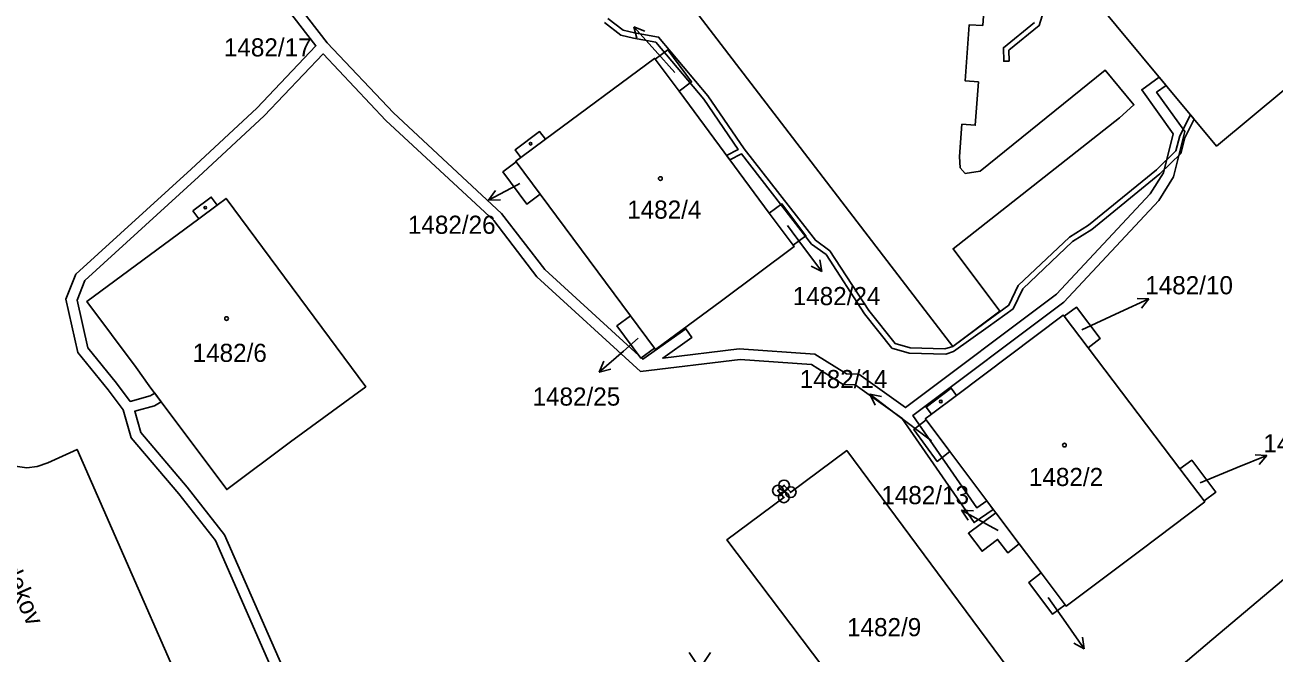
# Model space of a CAD drawing. Extents: x -644096 to -634268, y -1141430 to -1133463.
# Drawn here: x -638798.1 to -638680.9, y -1138594 to -1138535.2 of the extents above; entities that cross this region are included whole.
import ezdxf

# ---------------------------------------------------------------- set-up
doc = ezdxf.new("R2010")
doc.units = 0
for name, color, linetype in [('_CIVIL_CONSTRUCTION', 7, 'Continuous'), ('B_Hranice _3D', 7, 'Continuous'), ('M_Svah_Nasyp', 7, 'Continuous'), ('M_Svah_Zarez', 7, 'Continuous'), ('svrsek_osa_sjezdy', 7, 'Continuous'), ('svrsek_osa_terminal_VRT', 7, 'Continuous'), ('svrsek_osa_VRT', 7, 'Continuous'), ('svrsek_popisy_VRT', 7, 'Continuous'), ('terminal_VRT', 7, 'Continuous')]:
    doc.layers.add(name, color=color, linetype=linetype)

msp = doc.modelspace()

# ---------------------------------------------------------------- linework, layer by layer
at = {"layer": '_CIVIL_CONSTRUCTION'}
for centre, radius in [((-638726.94, -1138578.33), 0.5), ((-638727.51, -1138578.82), 0.5), ((-638727.51, -1138578.82), 0.0303), ((-638726.96, -1138579.45), 0.5), ((-638726.94, -1138578.33), 0.0303), ((-638726.32, -1138578.97), 0.5), ((-638726.32, -1138578.97), 0.0303), ((-638726.96, -1138579.45), 0.0303)]:
    msp.add_circle(centre, radius, dxfattribs=at)
at = {"layer": 'B_Hranice _3D'}
for points in [[(-638779.14, -1138526.29), (-638770.8, -1138537.11), (-638776.34, -1138542.96), (-638782.5, -1138548.67), (-638793.31, -1138558.52), (-638794.23, -1138560.88), (-638793.1, -1138565.88), (-638790.28, -1138569.36), (-638788.86, -1138571.25), (-638788.11, -1138573.86), (-638783.64, -1138579.13), (-638780.23, -1138583.49), (-638774.25, -1138597.11)], [(-638781.82, -1138549.4), (-638775.64, -1138543.67), (-638770.14, -1138537.87), (-638764.24, -1138544.12), (-638754.15, -1138553.49), (-638750.12, -1138558.76), (-638740.38, -1138567.65), (-638731.07, -1138566.52), (-638724.37, -1138567), (-638721.4, -1138568.86), (-638720.27, -1138568.9), (-638715.91, -1138572.02), (-638709.13, -1138581.82), (-638707.34, -1138580.58), (-638707.94, -1138579.78), (-638708.88, -1138580.43), (-638714.87, -1138571.77), (-638700.74, -1138561.15), (-638691.83, -1138551.61), (-638690.45, -1138549.4), (-638689.39, -1138545.15), (-638692.03, -1138541.46), (-638691.14, -1138540.82), (-638691.78, -1138540.05), (-638693.42, -1138541.23), (-638690.47, -1138545.36), (-638691.38, -1138549.01), (-638692.63, -1138551), (-638701.41, -1138560.41), (-638715.56, -1138571.04), (-638719.93, -1138567.91), (-638721.1, -1138567.87), (-638724.05, -1138566.02), (-638731.14, -1138565.52), (-638738.31, -1138566.39), (-638735.57, -1138564.45), (-638736.14, -1138563.64), (-638740.19, -1138566.5), (-638749.37, -1138558.09), (-638753.41, -1138552.82), (-638763.53, -1138543.41), (-638769.75, -1138536.83), (-638778.33, -1138525.7)], [(-638743.77, -1138534.94), (-638742.25, -1138536.11), (-638741.04, -1138536.39), (-638738.96, -1138536.76), (-638734.47, -1138542.11), (-638731.24, -1138546.82), (-638732.33, -1138547.39), (-638732.03, -1138547.8), (-638730.94, -1138547.23), (-638724.36, -1138555.71), (-638723, -1138556.69), (-638719.41, -1138562.24), (-638716.84, -1138565.47), (-638715.22, -1138565.93), (-638711.79, -1138566.03), (-638711.07, -1138565.78), (-638707.81, -1138563.46), (-638705.48, -1138561.76), (-638704.58, -1138559.89), (-638699.9, -1138555.46), (-638698.11, -1138554.33), (-638691.72, -1138549.13), (-638689.78, -1138547.22), (-638689.38, -1138545.73), (-638688.51, -1138544), (-638688.85, -1138543.58), (-638689.86, -1138545.55), (-638690.22, -1138546.96), (-638692.06, -1138548.75), (-638698.41, -1138553.93), (-638700.2, -1138555.06), (-638705, -1138559.59), (-638705.88, -1138561.44), (-638708.11, -1138563.06), (-638711.14, -1138565.31), (-638711.87, -1138565.53), (-638715.14, -1138565.43), (-638716.54, -1138565.03), (-638719.01, -1138561.94), (-638722.64, -1138556.35), (-638724, -1138555.35), (-638730.67, -1138546.76), (-638734.07, -1138541.81), (-638738.7, -1138536.3), (-638740.94, -1138535.89), (-638742.03, -1138535.65), (-638743.45, -1138534.56)], [(-638703.48, -1138534.94), (-638706.39, -1138537.29), (-638706.36, -1138538.56), (-638705.86, -1138538.54), (-638705.89, -1138537.53), (-638703.04, -1138535.22), (-638702.77, -1138534.29)], [(-638792.46, -1138559.11), (-638781.82, -1138549.4)], [(-638773.33, -1138596.7), (-638779.37, -1138582.97), (-638782.87, -1138578.49), (-638787.21, -1138573.38), (-638787.78, -1138571.38), (-638785.94, -1138570.87), (-638785.3, -1138570.49), (-638785.9, -1138569.68), (-638786.34, -1138569.94), (-638788.21, -1138570.45), (-638789.49, -1138568.74), (-638792.18, -1138565.43), (-638793.19, -1138560.96), (-638792.46, -1138559.11)]]:
    msp.add_lwpolyline(points, dxfattribs=at)
at = {"layer": 'M_Svah_Nasyp'}
for p, q in [((-638751.6, -1138547.58), (-638749.31, -1138545.88)), ((-638781.79, -1138553.33), (-638780.06, -1138552.05)), ((-638710.77, -1138569.89), (-638713.13, -1138571.66))]:
    msp.add_line(p, q, dxfattribs=at)
at = {"layer": 'M_Svah_Zarez'}
for centre, radius in [((-638750.69, -1138546.29), 0.123), ((-638738.53, -1138549.56), 0.175), ((-638781.17, -1138552.29), 0.123), ((-638779.18, -1138562.69), 0.175), ((-638712.26, -1138570.46), 0.123), ((-638700.67, -1138574.55), 0.175)]:
    msp.add_circle(centre, radius, dxfattribs=at)
at = {"layer": 'svrsek_osa_sjezdy'}
msp.add_lwpolyline([(-638735.83, -1138594.01), (-638734.83, -1138595.51), (-638733.83, -1138594.01)], dxfattribs=at)
at = {"layer": 'svrsek_osa_terminal_VRT'}
msp.add_arc((-642050.26, -1145189.6), 8802.25, 41.413152, 75.317049, dxfattribs=at)
at = {"layer": 'svrsek_popisy_VRT'}
for p, q in [((-638739.02, -1138537.56), (-638741.03, -1138535.33)), ((-638741.03, -1138535.33), (-638739.99, -1138535.74)), ((-638741.03, -1138535.33), (-638740.73, -1138536.41)), ((-638737.19, -1138539.61), (-638739.02, -1138537.56)), ((-638751.7, -1138550.03), (-638751.98, -1138550.18)), ((-638751.98, -1138550.18), (-638754.63, -1138551.59)), ((-638754.63, -1138551.59), (-638753.98, -1138550.68)), ((-638754.63, -1138551.59), (-638753.51, -1138551.56)), ((-638726.62, -1138553.96), (-638725.2, -1138555.88)), ((-638725.2, -1138555.88), (-638723.39, -1138558.28)), ((-638723.39, -1138558.28), (-638724.4, -1138557.78)), ((-638723.39, -1138558.28), (-638723.6, -1138557.18)), ((-638695.47, -1138562.1), (-638692.75, -1138560.83)), ((-638692.75, -1138560.83), (-638693.87, -1138560.8)), ((-638692.75, -1138560.83), (-638693.45, -1138561.71)), ((-638699.03, -1138563.73), (-638695.47, -1138562.1)), ((-638740.62, -1138564.54), (-638742, -1138565.74)), ((-638742, -1138565.74), (-638744.27, -1138567.71)), ((-638744.27, -1138567.71), (-638743.84, -1138566.67)), ((-638744.27, -1138567.71), (-638743.18, -1138567.43)), ((-638716.52, -1138571.6), (-638718.92, -1138569.79)), ((-638718.92, -1138569.79), (-638717.82, -1138570)), ((-638718.92, -1138569.79), (-638718.42, -1138570.8)), ((-638713.14, -1138574.15), (-638716.52, -1138571.6)), ((-638684.48, -1138576.66), (-638681.7, -1138575.54)), ((-638681.7, -1138575.54), (-638682.81, -1138575.45)), ((-638681.7, -1138575.54), (-638682.44, -1138576.38)), ((-638687.96, -1138578.1), (-638684.48, -1138576.66)), ((-638707.69, -1138582.11), (-638710.32, -1138580.66)), ((-638710.32, -1138580.66), (-638709.2, -1138580.7)), ((-638710.32, -1138580.66), (-638709.68, -1138581.58)), ((-638706.87, -1138582.56), (-638707.69, -1138582.11)), ((-638702.21, -1138588.84), (-638700.53, -1138591.2)), ((-638700.53, -1138591.2), (-638698.81, -1138593.66)), ((-638698.81, -1138593.66), (-638699.79, -1138593.12)), ((-638698.81, -1138593.66), (-638698.97, -1138592.55))]:
    msp.add_line(p, q, dxfattribs=at)
at = {"layer": 'terminal_VRT'}
for p, q in [((-638736.78, -1138541.38), (-638739.01, -1138538.37)), ((-638736.78, -1138541.38), (-638728.33, -1138552.8)), ((-638752.03, -1138548), (-638749.8, -1138551.01)), ((-638741.33, -1138562.44), (-638749.8, -1138551.01)), ((-638726.1, -1138555.81), (-638728.33, -1138552.8)), ((-638741.33, -1138562.44), (-638739.09, -1138565.46)), ((-638698.45, -1138565.44), (-638700.71, -1138562.46)), ((-638698.45, -1138565.44), (-638689.86, -1138576.79)), ((-638713.64, -1138572.19), (-638711.41, -1138575.16)), ((-638707.1, -1138580.89), (-638711.41, -1138575.16)), ((-638687.59, -1138579.79), (-638689.86, -1138576.79)), ((-638707.1, -1138580.89), (-638704.91, -1138583.8)), ((-638702.85, -1138586.54), (-638704.91, -1138583.8)), ((-638702.85, -1138586.54), (-638700.59, -1138589.54))]:
    msp.add_line(p, q, dxfattribs=at)
for points in [[(-638708.13, -1138532.47), (-638708.33, -1138535.2), (-638709.59, -1138535.14), (-638709.97, -1138540.4), (-638708.73, -1138540.5), (-638709.02, -1138544.56), (-638710.27, -1138544.47), (-638710.49, -1138547.49), (-638710.45, -1138548.54), (-638709.96, -1138549.07), (-638708.58, -1138548.86), (-638696.85, -1138539.41), (-638694.16, -1138542.65), (-638695.51, -1138543.88), (-638711.1, -1138556.14), (-638706.73, -1138561.98), (-638711.14, -1138565.31), (-638713.42, -1138562.35), (-638765.73, -1138494.04)], [(-638698.08, -1138527.65), (-638687.95, -1138519.24), (-638673.98, -1138536.14), (-638679.92, -1138541.11), (-638686.42, -1138546.51), (-638700.45, -1138529.62), (-638700.24, -1138529.45), (-638700.75, -1138528.83), (-638698.59, -1138527.04), (-638698.08, -1138527.65)], [(-638815.68, -1138525.17), (-638818.05, -1138529.42), (-638817.13, -1138534.97), (-638818.71, -1138535.51), (-638812.44, -1138548.56), (-638808.98, -1138552.05), (-638808.41, -1138552.87), (-638803.58, -1138563.25), (-638802.34, -1138565.6), (-638799, -1138576.53), (-638797.88, -1138576.67), (-638796.92, -1138576.55), (-638795.94, -1138576.2), (-638793.18, -1138574.95), (-638779.27, -1138606.66), (-638766.74, -1138634.81), (-638765.97, -1138636.2), (-638764.86, -1138637.66), (-638763.39, -1138639.01), (-638761.47, -1138640.44), (-638758.22, -1138637.65), (-638757.4, -1138638.79), (-638735.86, -1138665.29), (-638734.52, -1138664.65)], [(-638752.03, -1138548), (-638752.08, -1138547.94), (-638751.6, -1138547.58), (-638752.13, -1138546.86), (-638749.85, -1138545.16), (-638749.31, -1138545.88), (-638739.07, -1138538.29), (-638739.01, -1138538.37)], [(-638739.01, -1138538.37), (-638737.83, -1138537.49), (-638735.61, -1138540.5), (-638736.78, -1138541.38)], [(-638749.8, -1138551.01), (-638751.05, -1138551.95), (-638753.28, -1138548.93), (-638752.03, -1138548)], [(-638782.35, -1138552.57), (-638780.62, -1138551.29), (-638780.06, -1138552.05), (-638779.22, -1138551.42), (-638766.14, -1138569.08), (-638773.18, -1138574.26), (-638779.16, -1138578.72), (-638786.42, -1138568.99), (-638787.66, -1138567.28), (-638792.26, -1138561.08), (-638781.79, -1138553.33), (-638782.35, -1138552.57)], [(-638728.33, -1138552.8), (-638727.14, -1138551.94), (-638724.9, -1138554.93), (-638726.1, -1138555.81)], [(-638726.1, -1138555.81), (-638726.01, -1138555.93), (-638732.8, -1138561.01), (-638738.99, -1138565.59), (-638739.09, -1138565.46)], [(-638700.71, -1138562.46), (-638699.54, -1138561.62), (-638697.33, -1138564.56), (-638698.45, -1138565.44)], [(-638739.09, -1138565.46), (-638740.37, -1138566.39), (-638742.6, -1138563.37), (-638741.33, -1138562.44)], [(-638713.64, -1138572.19), (-638713.71, -1138572.1), (-638713.13, -1138571.66), (-638713.63, -1138570.99), (-638711.28, -1138569.21), (-638710.77, -1138569.89), (-638700.78, -1138562.36), (-638700.71, -1138562.46)], [(-638711.41, -1138575.16), (-638712.59, -1138576.08), (-638714.79, -1138573.1), (-638713.64, -1138572.19)], [(-638708.39, -1138604.34), (-638709.09, -1138603.42), (-638714.22, -1138607.39), (-638732.31, -1138583.44), (-638726.96, -1138579.45), (-638727.51, -1138578.82), (-638726.94, -1138578.33), (-638726.32, -1138578.97), (-638721.07, -1138575.06), (-638703.35, -1138598.97), (-638708.45, -1138602.92), (-638707.75, -1138603.83), (-638708.39, -1138604.34)], [(-638689.86, -1138576.79), (-638688.74, -1138575.97), (-638686.5, -1138578.97), (-638687.59, -1138579.79)], [(-638687.59, -1138579.79), (-638687.53, -1138579.87), (-638693.51, -1138584.39), (-638700.52, -1138589.64), (-638700.59, -1138589.54)], [(-638704.91, -1138583.8), (-638705.99, -1138584.65), (-638706.94, -1138583.4), (-638708.38, -1138584.5), (-638709.67, -1138582.81), (-638707.1, -1138580.89)], [(-638678.95, -1138586.16), (-638686.85, -1138592.82), (-638689.77, -1138595.29)], [(-638700.59, -1138589.54), (-638701.78, -1138590.41), (-638704, -1138587.43), (-638702.85, -1138586.54)]]:
    msp.add_lwpolyline(points, dxfattribs=at)

# ---------------------------------------------------------------- texts
at = {"layer": 'svrsek_osa_VRT'}
for s, p in [('1482/17', (-638779.43, -1138538.11)), ('1482/4', (-638741.64, -1138553.32)), ('1482/26', (-638762.19, -1138554.74)), ('1482/10', (-638693.1, -1138560.41)), ('1482/24', (-638726.13, -1138561.43)), ('1482/6', (-638782.36, -1138566.75)), ('1482/14', (-638725.47, -1138569.21)), ('1482/25', (-638750.51, -1138570.85)), ('1482/11', (-638682.03, -1138575.23)), ('1482/2', (-638704, -1138578.39)), ('1482/13', (-638717.83, -1138580.09)), ('1482/9', (-638721.04, -1138592.47))]:
    msp.add_text(s, height=1.7, dxfattribs=at).set_placement(p)
at = {"layer": 'svrsek_popisy_VRT'}
msp.add_text('Bezdekov', height=1.7, rotation=294, dxfattribs=at).set_placement((-638801.85, -1138582.52))

doc.saveas('drawing.dxf')
